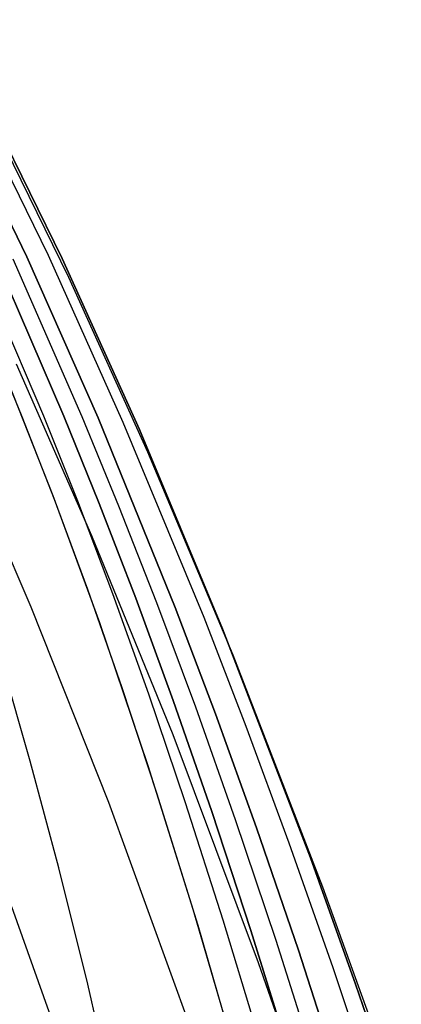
# Model space of a CAD drawing. Header units: millimetres. Extents: x -273 to 273, y -240 to 302.
# Tile 279 of 280: x 241 to 252, y 215 to 243. Entities that reach past the tile are written whole.
import ezdxf

# ---------------------------------------------------------------- set-up
doc = ezdxf.new("R2010")
doc.units = ezdxf.units.MM
doc.header["$MEASUREMENT"] = 0
doc.layers.add('IGES level 2', color=7, linetype='Continuous', true_color=0x008000)

msp = doc.modelspace()

# ---------------------------------------------------------------- linework, layer by layer
at = {"layer": 'IGES level 2', "color": 31, "true_color": 0xfabe47}
for p, q in [((242.271, 236.335, 756.311), (238.555, 243.883, 768.493)), ((238.555, 243.883, 768.493), (242.271, 236.335, 756.311)), ((241.88, 236.422, 747.829), (238.273, 243.759, 759.574)), ((241.265, 236.38, 736.697), (237.822, 243.416, 747.825)), ((237.822, 243.416, 747.825), (241.265, 236.38, 736.697)), ((242.459, 235.789, 766.836), (238.657, 243.537, 779.464)), ((242.846, 231.806, 723.429), (240.87, 236.31, 730.037)), ((243.305, 231.771, 729.859), (241.265, 236.38, 736.697)), ((241.265, 236.38, 736.697), (243.305, 231.771, 729.859)), ((244.021, 231.646, 740.62), (241.88, 236.422, 747.829)), ((244.481, 231.443, 748.84), (242.271, 236.335, 756.311)), ((242.271, 236.335, 756.311), (244.481, 231.443, 748.84)), ((241.749, 231.822, 708.622), (239.925, 236.082, 714.691)), ((242.324, 231.822, 716.33), (240.421, 236.21, 722.681)), ((240.421, 236.21, 722.681), (242.324, 231.822, 716.33)), ((244.721, 230.79, 759.096), (242.459, 235.789, 766.836)), ((241.127, 231.805, 700.361), (240.239, 233.963, 703.327)), ((243.124, 228.404, 764.995), (240.967, 233.313, 772.717)), ((240.735, 232.77, 701.674), (242.007, 229.553, 697.382)), ((242.05, 229.442, 697.239), (241.127, 231.805, 700.361)), ((242.717, 229.391, 705.339), (241.749, 231.822, 708.622)), ((243.335, 229.328, 712.898), (242.324, 231.822, 716.33)), ((242.324, 231.822, 716.33), (243.335, 229.328, 712.898)), ((243.895, 229.253, 719.86), (242.846, 231.806, 723.429)), ((245.508, 226.35, 722.314), (243.305, 231.771, 729.859)), ((243.305, 231.771, 729.859), (245.508, 226.35, 722.314)), ((246.333, 226.061, 732.677), (244.021, 231.646, 740.62)), ((246.865, 225.745, 740.613), (244.481, 231.443, 748.84)), ((244.481, 231.443, 748.84), (246.865, 225.745, 740.613)), ((241.383, 226.362, 765.591), (239.309, 231.176, 773.255)), ((247.162, 224.991, 750.579), (244.721, 230.79, 759.096)), ((242.007, 229.553, 697.382), (243.341, 225.918, 692.807)), ((243.004, 226.863, 693.97), (242.05, 229.442, 697.239)), ((243.718, 226.745, 701.905), (242.717, 229.391, 705.339)), ((244.38, 226.619, 709.311), (243.335, 229.328, 712.898)), ((243.335, 229.328, 712.898), (244.38, 226.619, 709.311)), ((244.979, 226.487, 716.132), (243.895, 229.253, 719.86)), ((245.448, 222.708, 756.497), (243.124, 228.404, 764.995)), ((243.986, 224.056, 690.565), (243.004, 226.863, 693.97)), ((244.749, 223.873, 698.332), (243.718, 226.745, 701.905)), ((245.454, 223.687, 705.579), (244.38, 226.619, 709.311)), ((244.38, 226.619, 709.311), (245.454, 223.687, 705.579)), ((246.094, 223.5, 712.256), (244.979, 226.487, 716.132)), ((243.607, 220.773, 757.156), (241.383, 226.362, 765.591)), ((246.658, 223.314, 718.31), (245.508, 226.35, 722.314)), ((245.508, 226.35, 722.314), (246.658, 223.314, 718.31)), ((243.341, 225.918, 692.807), (244.727, 221.834, 687.974)), ((247.539, 222.947, 728.466), (246.333, 226.061, 732.677)), ((249.38, 219.192, 731.755), (246.865, 225.745, 740.613)), ((246.865, 225.745, 740.613), (249.38, 219.192, 731.755)), ((241.359, 221.953, 652.589), (240.567, 224.727, 655.354)), ((249.733, 218.351, 741.417), (247.162, 224.991, 750.579)), ((244.994, 221.009, 687.034), (243.986, 224.056, 690.565)), ((245.804, 220.764, 694.628), (244.749, 223.873, 698.332)), ((246.555, 220.521, 701.716), (245.454, 223.687, 705.579)), ((245.454, 223.687, 705.579), (246.555, 220.521, 701.716)), ((247.235, 220.282, 708.247), (246.094, 223.5, 712.256)), ((247.835, 220.05, 714.17), (246.658, 223.314, 718.31)), ((246.658, 223.314, 718.31), (247.835, 220.05, 714.17)), ((248.773, 219.61, 724.115), (247.539, 222.947, 728.466)), ((247.891, 216.187, 747.352), (245.448, 222.708, 756.497)), ((242.172, 218.907, 649.717), (241.359, 221.953, 652.589)), ((244.727, 221.834, 687.974), (246.157, 217.269, 682.911)), ((245.938, 214.369, 748.079), (243.607, 220.773, 757.156)), ((246.023, 217.71, 683.386), (244.994, 221.009, 687.034)), ((246.882, 217.408, 690.807), (245.804, 220.764, 694.628)), ((247.677, 217.112, 697.733), (246.555, 220.521, 701.716)), ((246.555, 220.521, 701.716), (247.677, 217.112, 697.733)), ((248.398, 216.825, 704.115), (247.235, 220.282, 708.247)), ((249.034, 216.551, 709.906), (247.835, 220.05, 714.17)), ((247.835, 220.05, 714.17), (249.034, 216.551, 709.906)), ((250.028, 216.044, 719.638), (248.773, 219.61, 724.115)), ((250.672, 215.58, 727.127), (249.38, 219.192, 731.755)), ((249.38, 219.192, 731.755), (250.672, 215.58, 727.127)), ((243.004, 215.575, 646.744), (242.172, 218.907, 649.717)), ((251.052, 214.704, 736.634), (249.733, 218.351, 741.417)), ((243.084, 211.498, 746.328), (240.827, 217.791, 755.267)), ((247.071, 214.148, 679.632), (246.023, 217.71, 683.386)), ((247.978, 213.795, 686.878), (246.882, 217.408, 690.807)), ((246.157, 217.269, 682.911), (247.621, 212.192, 677.644)), ((248.817, 213.451, 693.641), (247.677, 217.112, 697.733)), ((247.677, 217.112, 697.733), (248.817, 213.451, 693.641)), ((249.579, 213.12, 699.875), (248.398, 216.825, 704.115)), ((250.25, 212.808, 705.533), (249.034, 216.551, 709.906)), ((249.034, 216.551, 709.906), (250.25, 212.808, 705.533)), ((249.144, 212.606, 742.578), (247.891, 216.187, 747.352)), ((251.299, 212.24, 715.051), (250.028, 216.044, 719.638)), ((243.855, 211.939, 643.676), (243.004, 215.575, 646.744)), ((251.98, 211.738, 722.388), (250.672, 215.58, 727.127)), ((250.672, 215.58, 727.127), (251.98, 211.738, 722.388))]:
    msp.add_line(p, q, dxfattribs=at)

doc.saveas('drawing.dxf')
